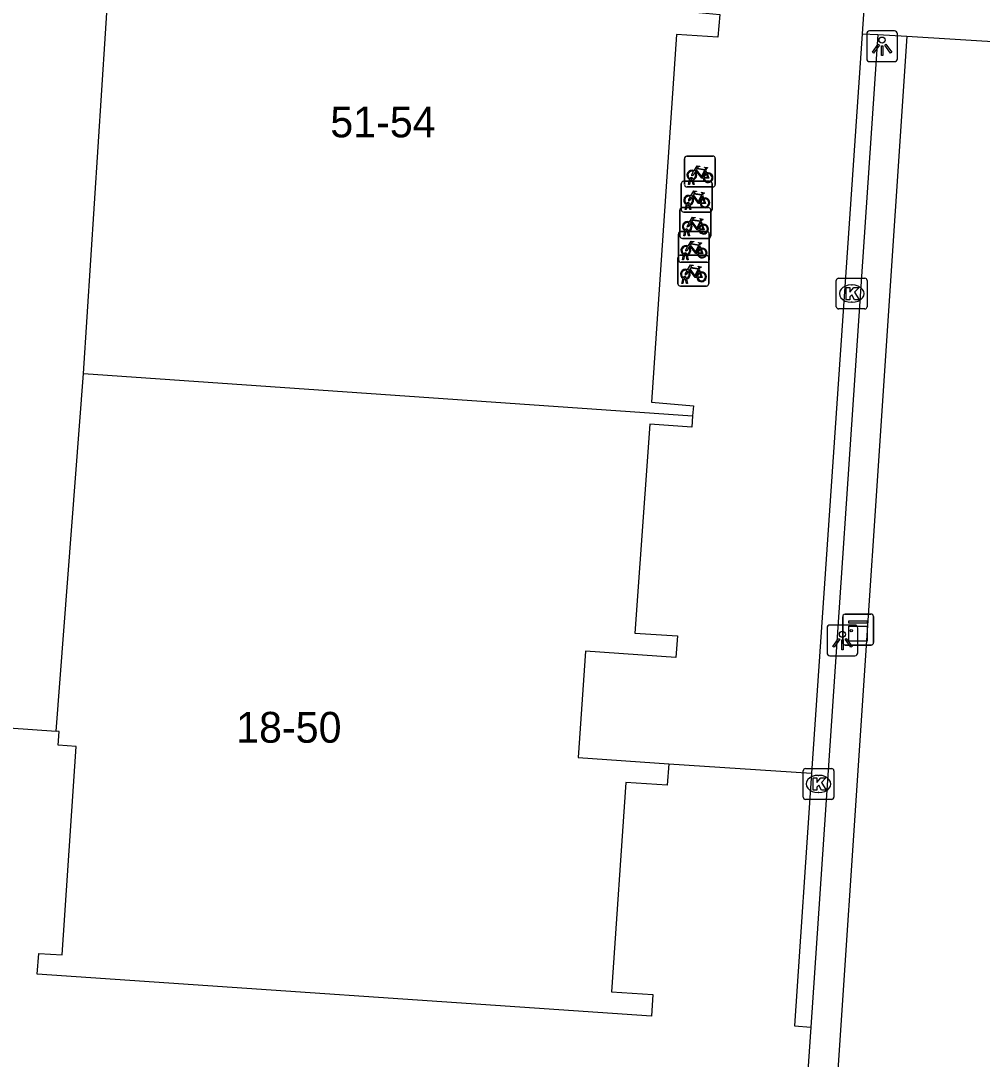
# Model space of a CAD drawing. Extents: x 161848 to 162726, y 385382 to 386521.
# Drawn here: x 162107.68 to 162138.88, y 385618.13 to 385651.84 of the extents above; entities that cross this region are included whole.
import ezdxf

# ---------------------------------------------------------------- set-up
doc = ezdxf.new("R2010")
doc.units = 0
for name, color, linetype in [('IMGEO_Fietsenrek', 7, 'Continuous'), ('IMGEO_Haag', 7, 'Continuous'), ('IMGEO_Kast', 7, 'Continuous'), ('IMGEO_Kolk', 7, 'Continuous'), ('IMGEO_Lichtpunt', 7, 'Continuous'), ('IMGEO_Pand', 7, 'Continuous'), ('IMGEO_Pand_nummerreeks', 7, 'Continuous'), ('IMGEO_Voetpad_open', 7, 'Continuous')]:
    doc.layers.add(name, color=color, linetype=linetype)

msp = doc.modelspace()

# ---------------------------------------------------------------- linework, layer by layer
at = {"layer": 'IMGEO_Fietsenrek'}
for p, q in [((162129.295, 385647.447), (162130.136, 385647.447)), ((162130.136, 385647.447), (162129.295, 385647.447)), ((162129.22, 385646.522), (162129.22, 385647.363)), ((162129.22, 385647.363), (162129.22, 385646.522)), ((162130.22, 385647.372), (162130.22, 385646.531)), ((162130.22, 385646.531), (162130.22, 385647.372)), ((162129.458, 385646.703), (162129.457, 385646.707)), ((162129.489, 385646.714), (162129.49, 385646.707)), ((162129.907, 385646.996), (162129.943, 385646.901)), ((162129.116, 385645.707), (162129.116, 385646.548)), ((162129.116, 385646.548), (162129.116, 385645.707)), ((162129.191, 385646.632), (162130.032, 385646.632)), ((162130.032, 385646.632), (162129.191, 385646.632)), ((162130.145, 385646.447), (162129.304, 385646.447)), ((162129.304, 385646.447), (162130.145, 385646.447)), ((162129.347, 385646.531), (162129.386, 385646.691)), ((162129.381, 385646.531), (162129.347, 385646.531)), ((162129.416, 385646.679), (162129.381, 385646.531)), ((162129.499, 385646.531), (162129.465, 385646.673)), ((162129.497, 385646.677), (162129.532, 385646.531)), ((162129.532, 385646.531), (162129.499, 385646.531)), ((162130.116, 385646.557), (162130.116, 385645.716)), ((162130.116, 385645.716), (162130.116, 385646.557)), ((162129.803, 385646.181), (162129.839, 385646.086)), ((162129.146, 385645.778), (162129.987, 385645.778)), ((162129.987, 385645.778), (162129.146, 385645.778)), ((162129.243, 385645.716), (162129.282, 385645.876)), ((162129.277, 385645.716), (162129.243, 385645.716)), ((162129.312, 385645.864), (162129.277, 385645.716)), ((162129.354, 385645.888), (162129.353, 385645.892)), ((162129.395, 385645.716), (162129.361, 385645.858)), ((162129.385, 385645.899), (162129.386, 385645.892)), ((162129.393, 385645.862), (162129.428, 385645.716)), ((162129.428, 385645.716), (162129.395, 385645.716)), ((162130.071, 385645.703), (162130.071, 385644.862)), ((162130.071, 385644.862), (162130.071, 385645.703)), ((162129.071, 385644.853), (162129.071, 385645.694)), ((162129.071, 385645.694), (162129.071, 385644.853)), ((162130.041, 385645.632), (162129.2, 385645.632)), ((162129.2, 385645.632), (162130.041, 385645.632)), ((162129.198, 385644.862), (162129.237, 385645.022)), ((162129.309, 385645.034), (162129.308, 385645.038)), ((162129.34, 385645.045), (162129.341, 385645.038)), ((162129.758, 385645.327), (162129.794, 385645.232)), ((162129.026, 385644.078), (162129.026, 385644.919)), ((162129.026, 385644.919), (162129.026, 385644.078)), ((162129.101, 385645.003), (162129.942, 385645.003)), ((162129.942, 385645.003), (162129.101, 385645.003)), ((162129.996, 385644.778), (162129.155, 385644.778)), ((162129.155, 385644.778), (162129.996, 385644.778)), ((162129.232, 385644.862), (162129.198, 385644.862)), ((162129.267, 385645.01), (162129.232, 385644.862)), ((162129.35, 385644.862), (162129.316, 385645.004)), ((162129.348, 385645.008), (162129.383, 385644.862)), ((162129.383, 385644.862), (162129.35, 385644.862)), ((162130.026, 385644.928), (162130.026, 385644.087)), ((162130.026, 385644.087), (162130.026, 385644.928)), ((162129.713, 385644.552), (162129.749, 385644.457)), ((162129.009, 385643.305), (162129.009, 385644.146)), ((162129.009, 385644.146), (162129.009, 385643.305)), ((162129.084, 385644.23), (162129.925, 385644.23)), ((162129.925, 385644.23), (162129.084, 385644.23)), ((162129.153, 385644.087), (162129.192, 385644.247)), ((162129.187, 385644.087), (162129.153, 385644.087)), ((162129.222, 385644.235), (162129.187, 385644.087)), ((162129.264, 385644.259), (162129.263, 385644.263)), ((162129.305, 385644.087), (162129.271, 385644.229)), ((162129.295, 385644.27), (162129.296, 385644.263)), ((162129.303, 385644.233), (162129.338, 385644.087)), ((162129.338, 385644.087), (162129.305, 385644.087)), ((162130.009, 385644.155), (162130.009, 385643.314)), ((162130.009, 385643.314), (162130.009, 385644.155)), ((162129.951, 385644.003), (162129.11, 385644.003)), ((162129.11, 385644.003), (162129.951, 385644.003)), ((162129.696, 385643.779), (162129.732, 385643.684)), ((162129.136, 385643.314), (162129.175, 385643.474)), ((162129.205, 385643.462), (162129.17, 385643.314)), ((162129.247, 385643.486), (162129.246, 385643.49)), ((162129.288, 385643.314), (162129.254, 385643.456)), ((162129.278, 385643.497), (162129.279, 385643.49)), ((162129.286, 385643.46), (162129.321, 385643.314)), ((162129.934, 385643.23), (162129.093, 385643.23)), ((162129.093, 385643.23), (162129.934, 385643.23)), ((162129.17, 385643.314), (162129.136, 385643.314)), ((162129.321, 385643.314), (162129.288, 385643.314))]:
    msp.add_line(p, q, dxfattribs=at)
for points in [[(162129.533, 385646.973), (162129.628, 385647.137), (162129.714, 385647.123), (162129.716, 385647.114), (162129.66, 385647.103), (162129.633, 385647.058), (162129.889, 385647.017)], [(162129.889, 385647.017), (162129.914, 385647.066), (162129.908, 385647.07), (162129.885, 385647.074), (162129.873, 385647.081), (162129.872, 385647.084), (162129.874, 385647.089), (162129.969, 385647.074), (162129.971, 385647.064), (162129.961, 385647.051), (162129.949, 385647.045), (162129.935, 385647.051), (162129.907, 385646.996)], [(162129.554, 385646.921), (162129.502, 385646.831), (162129.462, 385646.806), (162129.463, 385646.853), (162129.518, 385646.947)], [(162129.829, 385646.729), (162129.779, 385646.729), (162129.588, 385646.98), (162129.569, 385646.948)], [(162129.876, 385646.992), (162129.619, 385647.033), (162129.602, 385647.004), (162129.769, 385646.784), (162129.876, 385646.992)], [(162129.924, 385646.894), (162129.894, 385646.971), (162129.785, 385646.753), (162129.828, 385646.753)], [(162129.858, 385646.753), (162129.978, 385646.752), (162129.934, 385646.866)], [(162129.954, 385646.873), (162130.009, 385646.728), (162129.859, 385646.728)], [(162129.45, 385646.106), (162129.398, 385646.016), (162129.358, 385645.991), (162129.359, 385646.038), (162129.414, 385646.132)], [(162129.429, 385646.158), (162129.524, 385646.322), (162129.61, 385646.308), (162129.612, 385646.299), (162129.556, 385646.288), (162129.529, 385646.243), (162129.785, 385646.202)], [(162129.725, 385645.914), (162129.675, 385645.914), (162129.484, 385646.165), (162129.465, 385646.133)], [(162129.772, 385646.177), (162129.515, 385646.218), (162129.498, 385646.189), (162129.665, 385645.969), (162129.772, 385646.177)], [(162129.82, 385646.079), (162129.79, 385646.156), (162129.681, 385645.938), (162129.724, 385645.938)], [(162129.754, 385645.938), (162129.874, 385645.937), (162129.83, 385646.051)], [(162129.85, 385646.058), (162129.905, 385645.913), (162129.755, 385645.913)], [(162129.785, 385646.202), (162129.81, 385646.251), (162129.804, 385646.255), (162129.781, 385646.259), (162129.769, 385646.266), (162129.768, 385646.269), (162129.77, 385646.274), (162129.865, 385646.259), (162129.867, 385646.249), (162129.857, 385646.236), (162129.845, 385646.23), (162129.831, 385646.236), (162129.803, 385646.181)], [(162129.384, 385645.304), (162129.479, 385645.468), (162129.565, 385645.454), (162129.567, 385645.445), (162129.511, 385645.434), (162129.484, 385645.389), (162129.74, 385645.348)], [(162129.727, 385645.323), (162129.47, 385645.364), (162129.453, 385645.335), (162129.62, 385645.115), (162129.727, 385645.323)], [(162129.74, 385645.348), (162129.765, 385645.397), (162129.759, 385645.401), (162129.736, 385645.405), (162129.724, 385645.412), (162129.723, 385645.415), (162129.725, 385645.42), (162129.82, 385645.405), (162129.822, 385645.395), (162129.812, 385645.382), (162129.8, 385645.376), (162129.786, 385645.382), (162129.758, 385645.327)], [(162129.405, 385645.252), (162129.353, 385645.162), (162129.313, 385645.137), (162129.314, 385645.184), (162129.369, 385645.278)], [(162129.68, 385645.06), (162129.63, 385645.06), (162129.439, 385645.311), (162129.42, 385645.279)], [(162129.775, 385645.225), (162129.745, 385645.302), (162129.636, 385645.084), (162129.679, 385645.084)], [(162129.709, 385645.084), (162129.829, 385645.083), (162129.785, 385645.197)], [(162129.805, 385645.204), (162129.86, 385645.059), (162129.71, 385645.059)], [(162129.339, 385644.529), (162129.434, 385644.693), (162129.52, 385644.679), (162129.522, 385644.67), (162129.466, 385644.659), (162129.439, 385644.614), (162129.695, 385644.573)], [(162129.36, 385644.477), (162129.308, 385644.387), (162129.268, 385644.362), (162129.269, 385644.409), (162129.324, 385644.503)], [(162129.635, 385644.285), (162129.585, 385644.285), (162129.394, 385644.536), (162129.375, 385644.504)], [(162129.682, 385644.548), (162129.425, 385644.589), (162129.408, 385644.56), (162129.575, 385644.34), (162129.682, 385644.548)], [(162129.73, 385644.45), (162129.7, 385644.527), (162129.591, 385644.309), (162129.634, 385644.309)], [(162129.664, 385644.309), (162129.784, 385644.308), (162129.74, 385644.422)], [(162129.76, 385644.429), (162129.815, 385644.284), (162129.665, 385644.284)], [(162129.695, 385644.573), (162129.72, 385644.622), (162129.714, 385644.626), (162129.691, 385644.63), (162129.679, 385644.637), (162129.678, 385644.64), (162129.68, 385644.645), (162129.775, 385644.63), (162129.777, 385644.62), (162129.767, 385644.607), (162129.755, 385644.601), (162129.741, 385644.607), (162129.713, 385644.552)], [(162129.343, 385643.704), (162129.291, 385643.614), (162129.251, 385643.589), (162129.252, 385643.636), (162129.307, 385643.73)], [(162129.322, 385643.756), (162129.417, 385643.92), (162129.503, 385643.906), (162129.505, 385643.897), (162129.449, 385643.886), (162129.422, 385643.841), (162129.678, 385643.8)], [(162129.618, 385643.512), (162129.568, 385643.512), (162129.377, 385643.763), (162129.358, 385643.731)], [(162129.665, 385643.775), (162129.408, 385643.816), (162129.391, 385643.787), (162129.558, 385643.567), (162129.665, 385643.775)], [(162129.713, 385643.677), (162129.683, 385643.754), (162129.574, 385643.536), (162129.617, 385643.536)], [(162129.678, 385643.8), (162129.703, 385643.849), (162129.697, 385643.853), (162129.674, 385643.857), (162129.662, 385643.864), (162129.661, 385643.867), (162129.663, 385643.872), (162129.758, 385643.857), (162129.76, 385643.847), (162129.75, 385643.834), (162129.738, 385643.828), (162129.724, 385643.834), (162129.696, 385643.779)], [(162129.647, 385643.536), (162129.767, 385643.535), (162129.723, 385643.649)], [(162129.743, 385643.656), (162129.798, 385643.511), (162129.648, 385643.511)]]:
    msp.add_lwpolyline(points, dxfattribs=at)
for centre, radius, start, end in [((162129.298, 385647.369), 0.0779, 92.4484, 184.2845), ((162129.298, 385647.369), 0.0779, 92.4484, 184.2845), ((162130.142, 385647.369), 0.0779, 2.4484, 94.2845), ((162130.142, 385647.369), 0.0779, 2.4484, 94.2845), ((162129.46, 385646.832), 0.159, 62.6766, 242.1369), ((162129.46, 385646.832), 0.129, 63.3192, 238.903), ((162129.44, 385646.703), 0.0499, 12.8025, 158.6934), ((162129.44, 385646.703), 0.0174, 12.8025, 163.4502), ((162129.46, 385646.832), 0.129, 253.415, 269.0204), ((162129.46, 385646.832), 0.129, 283.6043, 43.4302), ((162129.46, 385646.832), 0.159, 283.5766, 46.6042), ((162129.987, 385646.748), 0.159, 113.3408, 178.3217), ((162129.987, 385646.748), 0.159, 187.0065, 105.7708), ((162129.987, 385646.748), 0.129, 113.923, 177.9556), ((162129.987, 385646.748), 0.129, 188.6715, 104.5883), ((162129.194, 385646.554), 0.0779, 92.4484, 184.2845), ((162129.194, 385646.554), 0.0779, 92.4484, 184.2845), ((162129.298, 385646.525), 0.0779, 182.4484, 274.2845), ((162129.298, 385646.525), 0.0779, 182.4484, 274.2845), ((162129.46, 385646.832), 0.159, 253.9967, 271.7867), ((162130.038, 385646.554), 0.0779, 2.4484, 94.2845), ((162130.038, 385646.554), 0.0779, 2.4484, 94.2845), ((162130.142, 385646.525), 0.0779, 272.4484, 4.2845), ((162130.142, 385646.525), 0.0779, 272.4484, 4.2845), ((162129.356, 385646.017), 0.159, 62.6766, 242.1369), ((162129.356, 385646.017), 0.129, 63.3192, 238.903), ((162129.356, 385646.017), 0.129, 283.6043, 43.4302), ((162129.356, 385646.017), 0.159, 283.5766, 46.6042), ((162129.883, 385645.933), 0.159, 113.3408, 178.3217), ((162129.883, 385645.933), 0.159, 187.0065, 105.7708), ((162129.883, 385645.933), 0.129, 113.923, 177.9556), ((162129.883, 385645.933), 0.129, 188.6715, 104.5883), ((162129.149, 385645.7), 0.0779, 92.4484, 184.2845), ((162129.149, 385645.7), 0.0779, 92.4484, 184.2845), ((162129.194, 385645.71), 0.0779, 182.4484, 274.2845), ((162129.194, 385645.71), 0.0779, 182.4484, 274.2845), ((162129.336, 385645.888), 0.0499, 12.8025, 158.6934), ((162129.356, 385646.017), 0.159, 253.9967, 271.7867), ((162129.336, 385645.888), 0.0174, 12.8025, 163.4502), ((162129.356, 385646.017), 0.129, 253.415, 269.0204), ((162129.993, 385645.7), 0.0779, 2.4484, 94.2845), ((162129.993, 385645.7), 0.0779, 2.4484, 94.2845), ((162130.038, 385645.71), 0.0779, 272.4484, 4.2845), ((162130.038, 385645.71), 0.0779, 272.4484, 4.2845), ((162129.311, 385645.163), 0.159, 62.6766, 242.1369), ((162129.311, 385645.163), 0.129, 63.3192, 238.903), ((162129.291, 385645.034), 0.0499, 12.8025, 158.6934), ((162129.291, 385645.034), 0.0174, 12.8025, 163.4502), ((162129.311, 385645.163), 0.129, 253.415, 269.0204), ((162129.311, 385645.163), 0.129, 283.6043, 43.4302), ((162129.311, 385645.163), 0.159, 283.5766, 46.6042), ((162129.838, 385645.079), 0.159, 113.3408, 178.3217), ((162129.838, 385645.079), 0.159, 187.0065, 105.7708), ((162129.838, 385645.079), 0.129, 113.923, 177.9556), ((162129.838, 385645.079), 0.129, 188.6715, 104.5883), ((162129.104, 385644.925), 0.0779, 92.4484, 184.2845), ((162129.104, 385644.925), 0.0779, 92.4484, 184.2845), ((162129.149, 385644.856), 0.0779, 182.4484, 274.2845), ((162129.149, 385644.856), 0.0779, 182.4484, 274.2845), ((162129.311, 385645.163), 0.159, 253.9967, 271.7867), ((162129.948, 385644.925), 0.0779, 2.4484, 94.2845), ((162129.948, 385644.925), 0.0779, 2.4484, 94.2845), ((162129.993, 385644.856), 0.0779, 272.4484, 4.2845), ((162129.993, 385644.856), 0.0779, 272.4484, 4.2845), ((162129.266, 385644.388), 0.159, 62.6766, 242.1369), ((162129.266, 385644.388), 0.129, 63.3192, 238.903), ((162129.266, 385644.388), 0.129, 283.6043, 43.4302), ((162129.266, 385644.388), 0.159, 283.5766, 46.6042), ((162129.793, 385644.304), 0.159, 113.3408, 178.3217), ((162129.793, 385644.304), 0.159, 187.0065, 105.7708), ((162129.793, 385644.304), 0.129, 113.923, 177.9556), ((162129.793, 385644.304), 0.129, 188.6715, 104.5883), ((162129.087, 385644.152), 0.0779, 92.4484, 184.2845), ((162129.087, 385644.152), 0.0779, 92.4484, 184.2845), ((162129.104, 385644.081), 0.0779, 182.4484, 274.2845), ((162129.104, 385644.081), 0.0779, 182.4484, 274.2845), ((162129.246, 385644.259), 0.0499, 12.8025, 158.6934), ((162129.266, 385644.388), 0.159, 253.9967, 271.7867), ((162129.246, 385644.259), 0.0174, 12.8025, 163.4502), ((162129.266, 385644.388), 0.129, 253.415, 269.0204), ((162129.931, 385644.152), 0.0779, 2.4484, 94.2845), ((162129.931, 385644.152), 0.0779, 2.4484, 94.2845), ((162129.948, 385644.081), 0.0779, 272.4484, 4.2845), ((162129.948, 385644.081), 0.0779, 272.4484, 4.2845), ((162129.249, 385643.615), 0.159, 62.6766, 242.1369), ((162129.249, 385643.615), 0.129, 63.3192, 238.903), ((162129.249, 385643.615), 0.129, 283.6043, 43.4302), ((162129.249, 385643.615), 0.159, 283.5766, 46.6042), ((162129.776, 385643.531), 0.159, 113.3408, 178.3217), ((162129.776, 385643.531), 0.159, 187.0065, 105.7708), ((162129.229, 385643.486), 0.0499, 12.8025, 158.6934), ((162129.249, 385643.615), 0.159, 253.9967, 271.7867), ((162129.229, 385643.486), 0.0174, 12.8025, 163.4502), ((162129.249, 385643.615), 0.129, 253.415, 269.0204), ((162129.776, 385643.531), 0.129, 113.923, 177.9556), ((162129.776, 385643.531), 0.129, 188.6715, 104.5883), ((162129.087, 385643.308), 0.0779, 182.4484, 274.2845), ((162129.087, 385643.308), 0.0779, 182.4484, 274.2845), ((162129.931, 385643.308), 0.0779, 272.4484, 4.2845), ((162129.931, 385643.308), 0.0779, 272.4484, 4.2845)]:
    msp.add_arc(centre, radius, start, end, dxfattribs=at)
at = {"layer": 'IMGEO_Haag'}
msp.add_lwpolyline([(162136.433, 385651.341), (162133.419, 385606.098)], dxfattribs=at)
at = {"layer": 'IMGEO_Kast'}
for p, q in [((162134.431, 385632.578), (162135.272, 385632.578)), ((162135.272, 385632.578), (162134.431, 385632.578)), ((162134.356, 385631.653), (162134.356, 385632.494)), ((162134.356, 385632.494), (162134.356, 385631.653)), ((162135.356, 385632.503), (162135.356, 385631.662)), ((162135.356, 385631.662), (162135.356, 385632.503)), ((162135.281, 385631.578), (162134.44, 385631.578)), ((162134.44, 385631.578), (162135.281, 385631.578))]:
    msp.add_line(p, q, dxfattribs=at)
for points in [[(162134.551, 385632.368), (162135.151, 385632.368), (162135.151, 385632.283), (162134.551, 385632.283), (162134.551, 385632.368)], [(162134.551, 385632.193), (162135.151, 385632.193), (162135.151, 385631.704), (162134.551, 385631.704), (162134.551, 385632.193)]]:
    msp.add_lwpolyline(points, dxfattribs=at)
msp.add_circle((162134.635, 385632.042), 0.0377, dxfattribs=at)
for centre, start, end in [((162134.434, 385632.5), 92.4484, 184.2845), ((162134.434, 385632.5), 92.4484, 184.2845), ((162135.278, 385632.5), 2.4484, 94.2845), ((162135.278, 385632.5), 2.4484, 94.2845), ((162134.434, 385631.656), 182.4484, 274.2845), ((162134.434, 385631.656), 182.4484, 274.2845), ((162135.278, 385631.656), 272.4484, 4.2845), ((162135.278, 385631.656), 272.4484, 4.2845)]:
    msp.add_arc(centre, 0.0779, start, end, dxfattribs=at)
at = {"layer": 'IMGEO_Kolk'}
for p, q in [((162134.148, 385642.56), (162134.148, 385643.412)), ((162134.223, 385643.486), (162135.075, 385643.486)), ((162135.149, 385643.412), (162135.149, 385642.56)), ((162134.636, 385643.266), (162134.661, 385643.266)), ((162134.659, 385642.706), (162134.634, 385642.706)), ((162135.075, 385642.486), (162134.223, 385642.486)), ((162133.071, 385626.641), (162133.071, 385627.493)), ((162133.146, 385627.567), (162133.998, 385627.567)), ((162134.072, 385627.493), (162134.072, 385626.641)), ((162133.559, 385627.347), (162133.584, 385627.347)), ((162133.998, 385626.567), (162133.146, 385626.567)), ((162133.582, 385626.787), (162133.557, 385626.787))]:
    msp.add_line(p, q, dxfattribs=at)
for points in [[(162134.148, 385642.56), (162134.148, 385643.412)], [(162134.223, 385643.486), (162135.075, 385643.486)], [(162135.149, 385643.412), (162135.149, 385642.56)], [(162134.469, 385643.186), (162134.592, 385643.186), (162134.592, 385643.035), (162134.722, 385643.186), (162134.886, 385643.186), (162134.74, 385643.035), (162134.893, 385642.786), (162134.741, 385642.786), (162134.656, 385642.95), (162134.592, 385642.883), (162134.592, 385642.786), (162134.469, 385642.786), (162134.469, 385643.186)], [(162135.075, 385642.486), (162134.223, 385642.486)], [(162133.071, 385626.641), (162133.071, 385627.493)], [(162133.146, 385627.567), (162133.998, 385627.567)], [(162134.072, 385627.493), (162134.072, 385626.641)], [(162133.392, 385627.267), (162133.515, 385627.267), (162133.515, 385627.116), (162133.645, 385627.267), (162133.809, 385627.267), (162133.663, 385627.116), (162133.816, 385626.867), (162133.664, 385626.867), (162133.579, 385627.031), (162133.515, 385626.964), (162133.515, 385626.867), (162133.392, 385626.867), (162133.392, 385627.267)], [(162133.998, 385626.567), (162133.146, 385626.567)]]:
    msp.add_lwpolyline(points, dxfattribs=at)
for centre, start, end in [((162134.225, 385643.41), 91.552, 178.448), ((162134.225, 385643.41), 91.552, 178.448), ((162135.073, 385643.41), 1.552, 88.448), ((162135.073, 385643.41), 1.552, 88.448), ((162134.225, 385642.562), 181.552, 268.448), ((162134.225, 385642.562), 181.552, 268.448), ((162135.073, 385642.562), 271.552, 358.448), ((162135.073, 385642.562), 271.552, 358.448), ((162133.148, 385627.491), 91.552, 178.448), ((162133.148, 385627.491), 91.552, 178.448), ((162133.996, 385627.491), 1.552, 88.448), ((162133.996, 385627.491), 1.552, 88.448), ((162133.148, 385626.643), 181.552, 268.448), ((162133.148, 385626.643), 181.552, 268.448), ((162133.996, 385626.643), 271.552, 358.448), ((162133.996, 385626.643), 271.552, 358.448)]:
    msp.add_arc(centre, 0.0765, start, end, dxfattribs=at)
for centre, major_axis, ratio, start_param, end_param in [((162134.635, 385642.986), (-0.387, 0.002), 0.722429, 4.712389, 7.853982), ((162134.66, 385642.986), (-0.39, 0.002), 0.717154, 1.570796, 4.712389), ((162133.558, 385627.067), (-0.387, 0.002), 0.722429, 4.712389, 7.853982), ((162133.583, 385627.067), (-0.39, 0.002), 0.717154, 1.570796, 4.712389)]:
    msp.add_ellipse(centre, major_axis=major_axis, ratio=ratio, start_param=start_param, end_param=end_param, dxfattribs=at)
at = {"layer": 'IMGEO_Lichtpunt'}
for p, q in [((162136.036, 385651.513), (162135.228, 385651.513)), ((162136.036, 385651.513), (162135.228, 385651.513)), ((162135.134, 385651.418), (162135.134, 385650.611)), ((162135.134, 385651.418), (162135.134, 385650.611)), ((162136.13, 385650.611), (162136.13, 385651.418)), ((162136.13, 385650.611), (162136.13, 385651.418)), ((162135.228, 385650.517), (162136.036, 385650.517)), ((162135.228, 385650.517), (162136.036, 385650.517)), ((162134.751, 385632.225), (162133.943, 385632.225)), ((162134.751, 385632.225), (162133.943, 385632.225)), ((162133.849, 385632.13), (162133.849, 385631.323)), ((162133.849, 385632.13), (162133.849, 385631.323)), ((162134.845, 385631.323), (162134.845, 385632.13)), ((162134.845, 385631.323), (162134.845, 385632.13)), ((162133.943, 385631.229), (162134.751, 385631.229)), ((162133.943, 385631.229), (162134.751, 385631.229))]:
    msp.add_line(p, q, dxfattribs=at)
for points in [[(162135.508, 385651.082), (162135.547, 385651.054), (162135.359, 385650.792), (162135.321, 385650.819), (162135.508, 385651.082)], [(162135.61, 385651.034), (162135.657, 385651.034), (162135.657, 385650.712), (162135.61, 385650.712), (162135.61, 385651.034)], [(162135.72, 385651.054), (162135.758, 385651.081), (162135.945, 385650.819), (162135.906, 385650.791), (162135.72, 385651.054)], [(162134.223, 385631.794), (162134.262, 385631.766), (162134.074, 385631.504), (162134.036, 385631.531), (162134.223, 385631.794)], [(162134.325, 385631.746), (162134.372, 385631.746), (162134.372, 385631.424), (162134.325, 385631.424), (162134.325, 385631.746)], [(162134.435, 385631.766), (162134.473, 385631.793), (162134.66, 385631.531), (162134.621, 385631.503), (162134.435, 385631.766)]]:
    msp.add_lwpolyline(points, dxfattribs=at)
for centre in [(162135.633, 385651.216), (162134.348, 385631.928)]:
    msp.add_circle(centre, 0.0994, dxfattribs=at)
for centre, start, end in [((162135.228, 385651.418), 90, 180), ((162135.228, 385651.418), 90, 180), ((162136.036, 385651.418), 0, 90), ((162136.036, 385651.418), 0, 90), ((162135.228, 385650.611), 180, 270), ((162135.228, 385650.611), 180, 270), ((162136.036, 385650.611), 270, 0), ((162136.036, 385650.611), 270, 360), ((162133.943, 385632.13), 90, 180), ((162133.943, 385632.13), 90, 180), ((162134.751, 385632.13), 0, 90), ((162134.751, 385632.13), 0, 90), ((162133.943, 385631.323), 180, 270), ((162133.943, 385631.323), 180, 270), ((162134.751, 385631.323), 270, 0), ((162134.751, 385631.323), 270, 360)]:
    msp.add_arc(centre, 0.0946, start, end, dxfattribs=at)
at = {"layer": 'IMGEO_Pand'}
for points in [[(162109.714, 385640.396), (162110.547, 385653.275)], [(162129.006, 385652.172), (162130.369, 385652.042), (162130.3, 385651.31), (162128.962, 385651.395), (162128.146, 385639.456), (162129.511, 385639.343), (162129.484, 385639.013)], [(162108.833, 385628.78), (162109.714, 385640.396)], [(162109.714, 385640.396), (162129.484, 385639.013)], [(162129.484, 385639.013), (162129.454, 385638.65), (162128.097, 385638.744), (162127.61, 385631.967), (162128.99, 385631.873), (162128.943, 385631.175), (162126.01, 385631.374), (162125.775, 385627.922), (162128.708, 385627.723)], [(162102.206, 385629.243), (162108.833, 385628.78)], [(162128.708, 385627.723), (162128.661, 385627.024), (162127.314, 385627.116), (162126.851, 385620.322), (162128.198, 385620.23), (162128.151, 385619.532), (162108.214, 385620.888), (162108.268, 385621.567), (162109.02, 385621.523), (162109.482, 385628.284), (162108.891, 385628.324), (162108.923, 385628.773), (162108.833, 385628.78)]]:
    msp.add_lwpolyline(points, dxfattribs=at)
at = {"layer": 'IMGEO_Voetpad_open'}
for points in [[(162135.192, 385654.46), (162134.982, 385651.414)], [(162135.495, 385651.399), (162133.326, 385619.17)], [(162134.982, 385651.414), (162133.347, 385627.413)], [(162134.982, 385651.414), (162135.495, 385651.399)], [(162135.495, 385651.399), (162136.433, 385651.341)], [(162136.433, 385651.341), (162150.025, 385650.499)], [(162128.708, 385627.723), (162133.347, 385627.413)], [(162133.347, 385627.413), (162132.789, 385619.217), (162133.326, 385619.17)], [(162133.326, 385619.17), (162132.418, 385606.054)]]:
    msp.add_lwpolyline(points, dxfattribs=at)

# ---------------------------------------------------------------- texts
at = {"layer": 'IMGEO_Pand_nummerreeks'}
for s, p in [('51-54', (162117.726, 385648.059)), ('18-50', (162114.671, 385628.406))]:
    msp.add_text(s, height=1, dxfattribs=at).set_placement(p)

doc.saveas('drawing.dxf')
